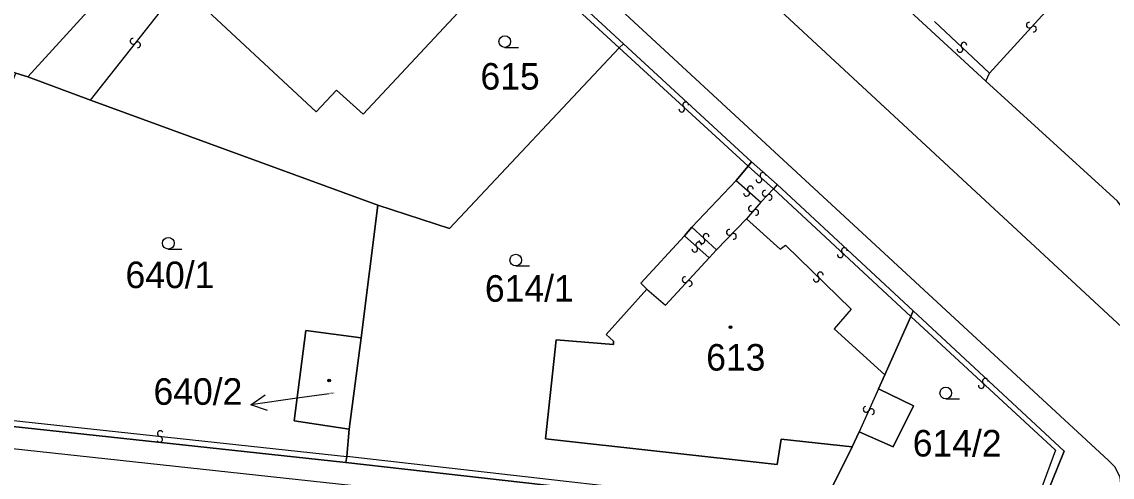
# Model space of a CAD drawing. Extents: x -600309 to -598967, y -1161267 to -1160292.
# Drawn here: x -599387.1 to -599317.3, y -1160430 to -1160400.9 of the extents above; entities that cross this region are included whole.
import ezdxf

# ---------------------------------------------------------------- set-up
doc = ezdxf.new("R2010")
doc.units = 0
for name, color, linetype in [('Level 1', 7, 'Continuous'), ('Level 13', 7, 'Continuous'), ('Level 3', 7, 'Continuous'), ('Level 4', 7, 'Continuous'), ('Level 5', 7, 'Continuous'), ('Level 57', 7, 'Continuous'), ('Level 60', 7, 'Continuous')]:
    doc.layers.add(name, color=color, linetype=linetype)

msp = doc.modelspace()

# ---------------------------------------------------------------- linework, layer by layer
at = {"layer": 'Level 1'}
for points in [[(-599348.56, -1160402.31), (-599368.23, -1160384.14)], [(-599325.35, -1160404.7), (-599341.83, -1160389.49)], [(-599367.63, -1160391.27), (-599366.35, -1160389.91), (-599359.61, -1160396.08), (-599361.41, -1160398.04), (-599359.13, -1160400.3), (-599365.21, -1160406.8), (-599366.92, -1160405.27), (-599368.22, -1160406.66), (-599376.41, -1160399.03)], [(-599386.7, -1160404.42), (-599378.36, -1160395.28)], [(-599364.29, -1160412.63), (-599359.69, -1160414.13), (-599348.82, -1160402.56)], [(-599348.82, -1160402.56), (-599348.56, -1160402.31)], [(-599340.35, -1160409.85), (-599348.56, -1160402.31)], [(-599386.7, -1160404.42), (-599387.46, -1160404.17)], [(-599382.69, -1160405.9), (-599386.7, -1160404.42)], [(-599316.67, -1160412.7), (-599316.91, -1160412.38), (-599325.35, -1160404.7)], [(-599364.29, -1160412.63), (-599382.69, -1160405.9)], [(-599341.34, -1160411.04), (-599340.56, -1160410.14)], [(-599340.56, -1160410.14), (-599340.35, -1160409.85)], [(-599338.7, -1160411.3), (-599340.35, -1160409.85)], [(-599344.18, -1160414.04), (-599341.34, -1160411.04)], [(-599329.99, -1160419.4), (-599338.7, -1160411.3)], [(-599364.29, -1160412.63), (-599365.34, -1160421.12)], [(-599347.06, -1160418.01), (-599347.45, -1160417.62), (-599344.65, -1160414.6)], [(-599344.65, -1160414.6), (-599344.18, -1160414.04)], [(-599333.91, -1160428.1), (-599338.46, -1160427.61), (-599338.7, -1160429.24), (-599353.54, -1160427.59), (-599352.87, -1160421.26), (-599349.2, -1160421.55), (-599349.18, -1160421.34), (-599349.67, -1160420.9), (-599347.06, -1160418.01)], [(-599329.99, -1160419.4), (-599330.14, -1160419.76)], [(-599329.99, -1160419.4), (-599320.32, -1160428.38), (-599321.47, -1160431.17)], [(-599330.14, -1160419.76), (-599331.81, -1160423.5)], [(-599365.34, -1160421.12), (-599368.9, -1160420.66), (-599369.64, -1160426.44), (-599366.11, -1160426.96)], [(-599365.34, -1160421.12), (-599366.11, -1160426.96)], [(-599331.81, -1160423.5), (-599332.23, -1160424.39)], [(-599332.23, -1160424.39), (-599329.97, -1160425.48), (-599331.29, -1160428.1), (-599333.45, -1160427.14)], [(-599366.33, -1160429.1), (-599390.23, -1160426.52)], [(-599366.27, -1160428.73), (-599366.11, -1160426.96)], [(-599333.45, -1160427.14), (-599333.91, -1160428.1)], [(-599333.91, -1160428.1), (-599335.94, -1160432.17)], [(-599366.33, -1160429.1), (-599366.27, -1160428.73)], [(-599336.11, -1160432.51), (-599366.33, -1160429.1)]]:
    msp.add_lwpolyline(points, dxfattribs=at)
at = {"layer": 'Level 13'}
for centre, start, end in [((-599322.565, -1160401.104), 85.00749, 317.10549), ((-599322.295, -1160401.355), 264.79304, 137.38304), ((-599379.954, -1160402.134), 89.08765, 321.18565), ((-599379.666, -1160402.365), 268.8732, 141.4632), ((-599327.008, -1160402.653), 174.04757, 46.14557), ((-599326.753, -1160402.387), 353.83312, 226.42312), ((-599344.564, -1160406.215), 354.83089, 226.92889), ((-599344.815, -1160406.485), 174.61644, 47.20644), ((-599339.873, -1160410.997), 175.52474, 48.11474), ((-599339.626, -1160410.723), 355.73919, 227.83719), ((-599340.672, -1160411.868), 175.81868, 48.40868), ((-599340.427, -1160411.593), 356.03313, 228.13113), ((-599339.482, -1160411.872), 83.18743, 315.77743), ((-599339.218, -1160412.129), 263.40189, 135.49989), ((-599340.36, -1160412.85), 86.7322, 319.3222), ((-599340.081, -1160413.091), 266.94666, 139.04465), ((-599343.264, -1160414.635), 354.82946, 226.92746), ((-599341.771, -1160414.37), 83.25414, 315.35213), ((-599341.508, -1160414.629), 263.03968, 135.62968), ((-599343.983, -1160415.447), 175.41239, 48.00239), ((-599343.736, -1160415.174), 355.62685, 227.72485), ((-599343.515, -1160414.905), 174.61501, 47.20501), ((-599334.413, -1160415.536), 354.46388, 226.56187), ((-599334.666, -1160415.804), 174.24942, 46.83942), ((-599344.604, -1160417.394), 84.63194, 316.72994), ((-599344.335, -1160417.646), 264.41749, 137.00749), ((-599336.199, -1160417.362), 173.05453, 45.64453), ((-599335.94, -1160417.099), 353.26898, 225.36698), ((-599325.384, -1160423.906), 354.62225, 226.72025), ((-599325.636, -1160424.175), 174.4078, 46.9978), ((-599333.008, -1160425.695), 103.23446, 335.82446), ((-599332.672, -1160425.846), 283.44892, 155.54692), ((-599378.208, -1160427.257), 31.19296, 263.29096), ((-599378.251, -1160427.623), 210.9785, 83.5685)]:
    msp.add_arc(centre, 0.184, start, end, dxfattribs=at)
at = {"layer": 'Level 3'}
for points in [[(-599306.73, -1160429.61), (-599430.34, -1160315.07)], [(-599316.68, -1160430.67), (-599316.75, -1160430.07), (-599317.07, -1160429.4), (-599317.49, -1160428.98), (-599434.58, -1160320.79), (-599435.19, -1160320.46)], [(-599368.51, -1160384.45), (-599348.82, -1160402.56)], [(-599325.12, -1160404.18), (-599319.73, -1160398.27), (-599322.21, -1160396.12)], [(-599382.69, -1160405.9), (-599376.92, -1160398.59)], [(-599325.12, -1160404.18), (-599328.64, -1160400.86)], [(-599348.82, -1160402.56), (-599340.56, -1160410.14)], [(-599325.35, -1160404.7), (-599325.12, -1160404.18)], [(-599340.56, -1160410.14), (-599338.94, -1160411.58)], [(-599336.27, -1160433.8), (-599510.77, -1160414.89), (-599512.4, -1160411.16)], [(-599341.34, -1160411.04), (-599339.76, -1160412.43)], [(-599338.94, -1160411.58), (-599339.76, -1160412.43)], [(-599338.7, -1160411.3), (-599338.94, -1160411.58)], [(-599338.94, -1160411.58), (-599330.14, -1160419.76)], [(-599339.76, -1160412.43), (-599340.68, -1160413.51)], [(-599342.6, -1160415.49), (-599340.68, -1160413.51)], [(-599340.68, -1160413.51), (-599338.51, -1160415.45), (-599338.18, -1160415.19), (-599333.96, -1160419.28), (-599335.06, -1160420.55), (-599331.81, -1160423.5)], [(-599344.65, -1160414.6), (-599343.07, -1160416.01)], [(-599344.18, -1160414.04), (-599342.6, -1160415.49)], [(-599347.06, -1160418.01), (-599345.87, -1160419.04), (-599343.07, -1160416.01)], [(-599343.07, -1160416.01), (-599342.6, -1160415.49)], [(-599330.14, -1160419.76), (-599320.88, -1160428.32), (-599321.82, -1160430.86), (-599334.06, -1160432.38), (-599335.94, -1160432.17)], [(-599332.23, -1160424.39), (-599333.45, -1160427.14)], [(-599390.19, -1160426.14), (-599366.27, -1160428.73)], [(-599335.94, -1160432.17), (-599366.27, -1160428.73)]]:
    msp.add_lwpolyline(points, dxfattribs=at)
at = {"layer": 'Level 5'}
for p, q in [((-599356.15, -1160402.53), (-599355.275, -1160402.53)), ((-599377.7, -1160415.44), (-599376.825, -1160415.44)), ((-599355.45, -1160416.52), (-599354.575, -1160416.52)), ((-599327.91, -1160425.03), (-599327.035, -1160425.03))]:
    msp.add_line(p, q, dxfattribs=at)
for centre, radius in [((-599356.15, -1160402.155), 0.375), ((-599377.7, -1160415.065), 0.375), ((-599355.45, -1160416.145), 0.375), ((-599341.7, -1160420.44), 0.09), ((-599341.7, -1160420.44), 0.0521), ((-599367.4, -1160423.86), 0.09), ((-599367.4, -1160423.86), 0.0521), ((-599327.91, -1160424.655), 0.375)]:
    msp.add_circle(centre, radius, dxfattribs=at)
at = {"layer": 'Level 57'}
for p, q in [((-599369.439, -1160424.995), (-599372.41, -1160425.41)), ((-599367.4, -1160424.71), (-599369.439, -1160424.995))]:
    msp.add_line(p, q, dxfattribs=at)
msp.add_lwpolyline([(-599371.351, -1160425.767), (-599372.41, -1160425.41), (-599371.489, -1160424.777)], dxfattribs=at)
at = {"layer": 'Level 60'}
for points in [[(-599397.76, -1160337.83), (-599377.97, -1160356.16), (-599375.01, -1160358.93), (-599374.52, -1160359.39), (-599372.26, -1160361.51), (-599371.17, -1160362.53), (-599369.99, -1160363.61), (-599367.47, -1160365.89), (-599364.85, -1160368.31), (-599367.56, -1160371.34), (-599353.76, -1160384.1), (-599351.12, -1160381.11), (-599346.51, -1160385.25), (-599343.69, -1160387.81), (-599341.83, -1160389.49), (-599325.35, -1160404.7), (-599316.91, -1160412.38)], [(-599321.47, -1160431.17), (-599320.32, -1160428.38), (-599329.99, -1160419.4), (-599338.7, -1160411.3), (-599340.35, -1160409.85), (-599348.56, -1160402.31), (-599368.23, -1160384.14), (-599381.67, -1160371.69), (-599395.11, -1160359.25)], [(-599316.91, -1160412.38), (-599325.35, -1160404.7), (-599341.83, -1160389.49), (-599341.47, -1160389.1), (-599330.57, -1160377.65), (-599330.64, -1160377.06), (-599325.77, -1160371.98), (-599317.81, -1160363.66), (-599305.94, -1160373.6)], [(-599336.11, -1160432.51), (-599366.33, -1160429.1), (-599366.27, -1160428.73), (-599366.11, -1160426.96), (-599365.34, -1160421.12), (-599364.29, -1160412.63), (-599359.69, -1160414.13), (-599348.82, -1160402.56), (-599348.56, -1160402.31), (-599340.35, -1160409.85), (-599340.56, -1160410.14), (-599341.34, -1160411.04), (-599344.18, -1160414.04), (-599344.65, -1160414.6), (-599347.45, -1160417.62), (-599347.06, -1160418.01), (-599349.67, -1160420.9), (-599349.18, -1160421.34), (-599349.2, -1160421.55), (-599352.87, -1160421.26), (-599353.54, -1160427.59), (-599338.7, -1160429.24), (-599338.46, -1160427.61), (-599333.91, -1160428.1), (-599335.94, -1160432.17)], [(-599448.96, -1160430.09), (-599465.35, -1160428.36), (-599469.13, -1160427.94), (-599474.33, -1160427.41), (-599476.1, -1160427.21), (-599488.9, -1160425.8), (-599501.45, -1160424.38), (-599502.96, -1160424.21), (-599511.71, -1160423.21), (-599515.53, -1160426.07), (-599515.06, -1160423.83), (-599512.4, -1160411.16), (-599511.95, -1160409.01), (-599509.6, -1160413.78), (-599481.4, -1160416.75), (-599455.45, -1160419.32), (-599434.69, -1160421.75), (-599410.62, -1160424.33), (-599390.23, -1160426.52), (-599366.33, -1160429.1), (-599336.11, -1160432.51)]]:
    msp.add_lwpolyline(points, dxfattribs=at)
for points in [[(-599378.36, -1160395.28), (-599386.7, -1160404.42), (-599387.46, -1160404.17), (-599399.14, -1160399.91), (-599406.14, -1160397.31), (-599396.88, -1160387.57), (-599393.03, -1160383.62), (-599392.88, -1160383.76), (-599392.71, -1160383.91), (-599393.41, -1160384.62), (-599390.3, -1160387.58), (-599389.54, -1160386.78), (-599390.05, -1160386.32), (-599388.61, -1160384.95), (-599386.04, -1160387.28), (-599387.63, -1160388.93), (-599383.94, -1160392.49), (-599382.35, -1160390.88), (-599381.67, -1160391.38), (-599381.19, -1160392.67)], [(-599368.23, -1160384.14), (-599348.56, -1160402.31), (-599348.82, -1160402.56), (-599359.69, -1160414.13), (-599364.29, -1160412.63), (-599382.69, -1160405.9), (-599386.7, -1160404.42), (-599378.36, -1160395.28), (-599375.47, -1160392.11), (-599373.93, -1160390.37), (-599368.51, -1160384.45)], [(-599374.47, -1160393.4), (-599373.52, -1160394.27), (-599376.92, -1160398.59), (-599376.41, -1160399.03), (-599368.22, -1160406.66), (-599366.92, -1160405.27), (-599365.21, -1160406.8), (-599359.13, -1160400.3), (-599361.41, -1160398.04), (-599359.61, -1160396.08), (-599366.35, -1160389.91), (-599367.63, -1160391.27), (-599368.99, -1160390), (-599370.75, -1160391.83), (-599371.97, -1160390.74), (-599374.31, -1160393.18)], [(-599373.52, -1160394.27), (-599374.47, -1160393.4), (-599374.31, -1160393.18), (-599371.97, -1160390.74), (-599370.75, -1160391.83), (-599368.99, -1160390), (-599367.63, -1160391.27), (-599366.35, -1160389.91), (-599359.61, -1160396.08), (-599361.41, -1160398.04), (-599359.13, -1160400.3), (-599365.21, -1160406.8), (-599366.92, -1160405.27), (-599368.22, -1160406.66), (-599376.41, -1160399.03), (-599376.92, -1160398.59)], [(-599366.27, -1160428.73), (-599366.33, -1160429.1), (-599390.23, -1160426.52), (-599390.19, -1160426.14), (-599389.59, -1160421.71), (-599389.32, -1160418.65), (-599388.38, -1160418.74), (-599387.78, -1160413.05), (-599389.05, -1160412.91), (-599388.54, -1160408.05), (-599387.6, -1160404.49), (-599387.46, -1160404.17), (-599386.7, -1160404.42), (-599382.69, -1160405.9), (-599364.29, -1160412.63), (-599365.34, -1160421.12), (-599368.9, -1160420.66), (-599369.64, -1160426.44), (-599366.11, -1160426.96)], [(-599338.7, -1160411.3), (-599329.99, -1160419.4), (-599330.14, -1160419.76), (-599331.81, -1160423.5), (-599332.23, -1160424.39), (-599329.97, -1160425.48), (-599331.29, -1160428.1), (-599333.45, -1160427.14), (-599333.91, -1160428.1), (-599338.46, -1160427.61), (-599338.7, -1160429.24), (-599353.54, -1160427.59), (-599352.87, -1160421.26), (-599349.2, -1160421.55), (-599349.18, -1160421.34), (-599349.67, -1160420.9), (-599347.06, -1160418.01), (-599347.45, -1160417.62), (-599344.65, -1160414.6), (-599344.18, -1160414.04), (-599341.34, -1160411.04), (-599340.56, -1160410.14), (-599340.35, -1160409.85)], [(-599329.99, -1160419.4), (-599320.32, -1160428.38), (-599321.47, -1160431.17), (-599334.12, -1160432.74), (-599336.11, -1160432.51), (-599335.94, -1160432.17), (-599333.91, -1160428.1), (-599333.45, -1160427.14), (-599331.29, -1160428.1), (-599329.97, -1160425.48), (-599332.23, -1160424.39), (-599331.81, -1160423.5), (-599330.14, -1160419.76)], [(-599368.9, -1160420.66), (-599365.34, -1160421.12), (-599366.11, -1160426.96), (-599369.64, -1160426.44)]]:
    msp.add_lwpolyline(points, close=True, dxfattribs=at)

# ---------------------------------------------------------------- texts
at = {"layer": 'Level 4'}
for s, height, p in [('615', 1.7, (-599357.709, -1160405.23)), ('640/1', 1.7, (-599380.44, -1160417.94)), ('614/1', 1.7, (-599357.425, -1160418.81)), ('613', 1.7, (-599343.254, -1160423.22)), ('640/2', 0.1, (-599367.4, -1160424.71)), ('614/2', 1.7, (-599330.027, -1160428.72))]:
    msp.add_text(s, height=height, dxfattribs=at).set_placement(p)
at = {"layer": 'Level 57'}
msp.add_text('640/2', height=1.7, dxfattribs=at).set_placement((-599378.646, -1160425.41))

doc.saveas('drawing.dxf')
